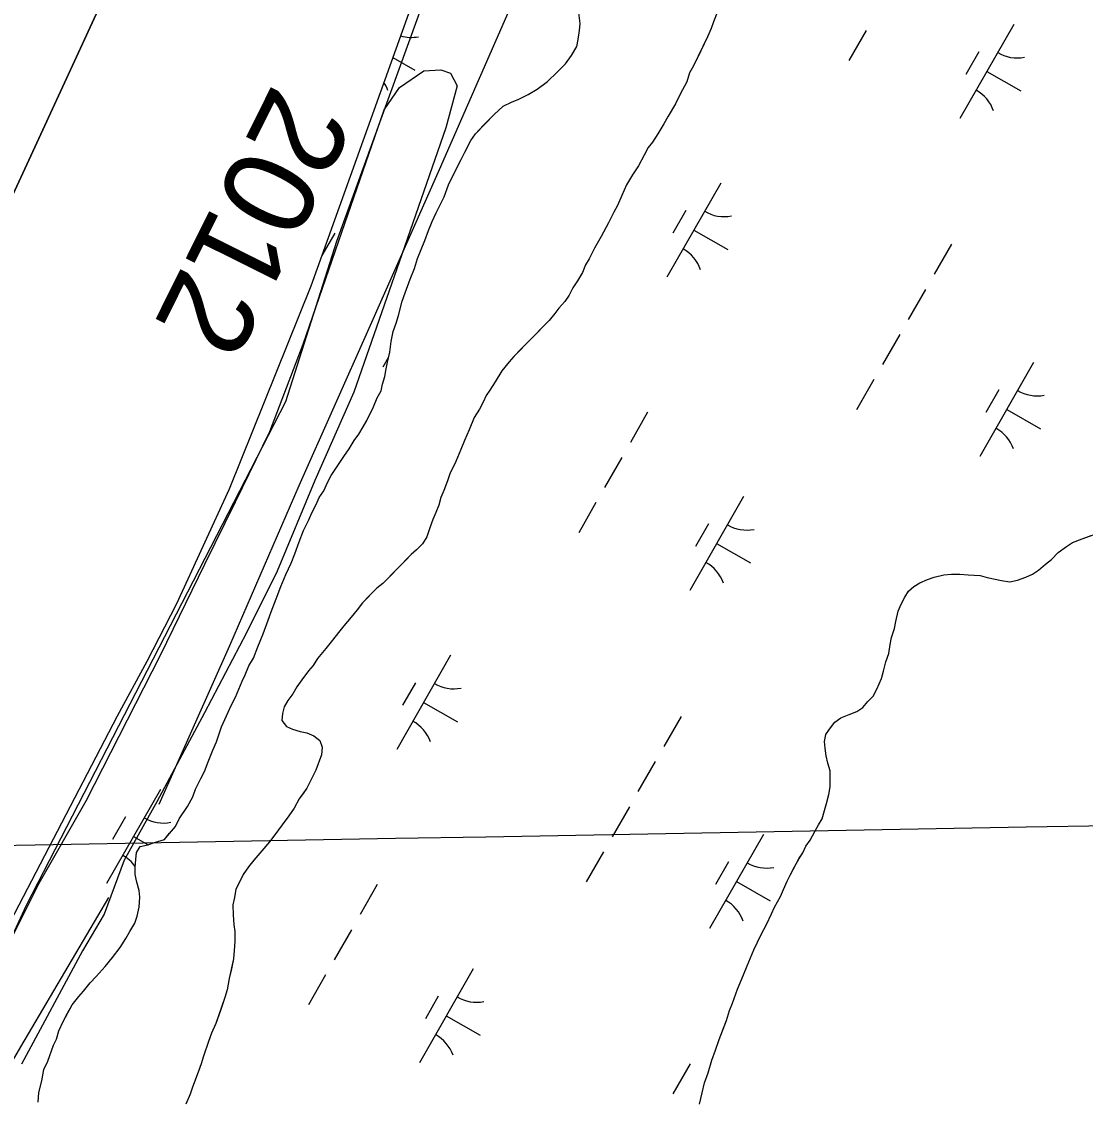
# Model space of a CAD drawing. Extents: x 3930721 to 3950824, y 220441 to 242861.
# Drawn here: x 3941956.3 to 3942447.2, y 230121.6 to 230619.6 of the extents above; entities that cross this region are included whole.
import ezdxf

# ---------------------------------------------------------------- set-up
doc = ezdxf.new("R2010")
doc.units = 0
for name, color, linetype in [('V-GRID-MAJR', 7, 'Continuous'), ('V-RIVR-EDGE', 7, 'Continuous'), ('V-RIVR-IDEN', 7, 'Continuous'), ('V-RIVR-JETY', 7, 'Continuous'), ('V-RRAP-FSHR', 7, 'Continuous'), ('V-TOPO-DPTH', 7, 'Continuous'), ('V-TOPO-MINR', 7, 'Continuous'), ('V-TOPO-SHOR', 7, 'Continuous'), ('V-WETL-SWMP', 7, 'Continuous')]:
    doc.layers.add(name, color=color, linetype=linetype)

msp = doc.modelspace()

# ---------------------------------------------------------------- linework, layer by layer
at = {"layer": 'V-GRID-MAJR'}
msp.add_spline([(3935736.57, 230127.92), (3940756.95, 230218.14), (3946078.33, 230314.51), (3946614.64, 230324.26)], degree=3, dxfattribs=at)
at = {"layer": 'V-RIVR-EDGE'}
msp.add_lwpolyline([(3942450.38, 231502.11), (3942379.53, 231258.09), (3942329.94, 231072.32), (3942271.69, 230936.93), (3942175.66, 230722.82), (3942101.67, 230518.16), (3942078.05, 230444.16), (3941958.4, 230211.95), (3941798.61, 229866.39), (3941745.08, 229747.52)], dxfattribs=at)
at = {"layer": 'V-RIVR-JETY'}
msp.add_lwpolyline([(3941942.06, 230177.93), (3941964.43, 230222.2), (3941986.06, 230260.17), (3942020.38, 230327.37), (3942040.8, 230369.26), (3942055.06, 230398.11), (3942070.85, 230430.52), (3942086.17, 230470.78), (3942104.13, 230522.48), (3942123.61, 230578.91), (3942130.59, 230589.2), (3942141.92, 230596.79), (3942149.77, 230597.26), (3942154.12, 230595.73), (3942157.32, 230589.87), (3942152.01, 230570.54), (3942131.76, 230512.14), (3942109.6, 230448.61), (3942091.53, 230407.92), (3942074.25, 230366.06), (3942059.99, 230337.6), (3942040.7, 230300.84), (3942018.71, 230259.72), (3942003.64, 230232.83), (3941994.46, 230207.96), (3941984.4, 230190.95), (3941956.23, 230138.76)], dxfattribs=at)
at = {"layer": 'V-RRAP-FSHR'}
for points in [[(3942019.71, 230258.71), (3942052.33, 230331.89), (3942084.36, 230405.66), (3942116.69, 230478.24), (3942149.11, 230551.42), (3942181.32, 230624.61), (3942213.63, 230697.79), (3942245.92, 230770.98), (3942277.27, 230844.58), (3942307.63, 230918.59), (3942335.74, 230993.49), (3942361.71, 231069.14), (3942385.74, 231145.64), (3942407.36, 231222.47)], [(3941738.42, 229674.91), (3941754.27, 229711.63), (3941770.12, 229748.36), (3941785.98, 229785.79), (3941801.83, 229821.8), (3941817.66, 229858.54), (3941833.38, 229895.32), (3941849.11, 229932.95), (3941864.84, 229968.87), (3941881.28, 230005.33), (3941898.1, 230041.62), (3941916.16, 230077.31), (3941935.69, 230112.22), (3941955.97, 230146.69), (3941976.25, 230181.17), (3941996.53, 230215.65)]]:
    msp.add_lwpolyline(points, dxfattribs=at)
at = {"layer": 'V-TOPO-DPTH'}
msp.add_lwpolyline([(3942453.94, 231845.49), (3942443.28, 231814.02), (3942390.36, 231660.37), (3942352.9, 231552.19), (3942315.21, 231444.09), (3942277.15, 231336.12), (3942238.86, 231228.23), (3942137.57, 230944.34), (3942135.16, 230937.87), (3942132.63, 230931.44), (3942129.94, 230925.08), (3942127.13, 230918.77), (3941921.02, 230472.26), (3941888.03, 230401.15), (3941854.86, 230330.13), (3941821.41, 230259.23), (3941787.78, 230188.42), (3941758.75, 230127.62), (3941739.48, 230087.28), (3941720.2, 230046.95), (3941700.91, 230006.63), (3941681.59, 229966.31), (3941338.17, 229249.76)], dxfattribs=at)
at = {"layer": 'V-TOPO-MINR'}
msp.add_lwpolyline([(3941338.17, 229249.76), (3941681.59, 229966.31), (3941700.91, 230006.63), (3941720.2, 230046.95), (3941739.48, 230087.28), (3941758.75, 230127.62), (3941787.78, 230188.42), (3941821.41, 230259.23), (3941854.86, 230330.13), (3941888.03, 230401.15), (3941921.02, 230472.26), (3942127.13, 230918.77), (3942129.94, 230925.08), (3942132.63, 230931.44), (3942135.16, 230937.87), (3942137.57, 230944.34), (3942238.86, 231228.23), (3942277.15, 231336.12), (3942315.21, 231444.09), (3942352.9, 231552.19), (3942390.36, 231660.37), (3942443.28, 231814.02), (3942453.94, 231845.49)], dxfattribs=at)
at = {"layer": 'V-TOPO-SHOR'}
for points in [[(3942118.71, 230441.88), (3942120.42, 230446.09), (3942122.14, 230449.26), (3942122.8, 230452.41), (3942123.82, 230455.91), (3942124.48, 230459.42), (3942125.15, 230462.57), (3942126.15, 230467.12), (3942126.8, 230472.02), (3942127.8, 230476.58), (3942129.16, 230480.44), (3942130.17, 230483.94), (3942131.85, 230490.6), (3942133.21, 230494.46), (3942135.6, 230500.77), (3942137.64, 230505.69), (3942138.99, 230510.24), (3942140.7, 230514.46), (3942142.4, 230518.67), (3942144.11, 230523.23), (3942145.81, 230527.44), (3942147.52, 230531.3), (3942151.29, 230538.68), (3942153.33, 230544.29), (3942155.04, 230547.81), (3942157.44, 230552.72), (3942159.16, 230555.89), (3942160.87, 230559.4), (3942163.61, 230564.67), (3942165.67, 230567.84), (3942169.48, 230571.72), (3942174.32, 230576.66), (3942178.48, 230580.55), (3942182.31, 230582.33), (3942185.79, 230583.77), (3942189.96, 230585.91), (3942194.13, 230588.4), (3942198.98, 230591.94), (3942203.49, 230596.18), (3942207.29, 230600.06), (3942210.05, 230603.94), (3942212.45, 230608.15), (3942213.12, 230611.31), (3942213.77, 230615.51), (3942214.09, 230618.66), (3942213.35, 230623.54)], [(3942277.2, 230623.7), (3942275.5, 230619.49), (3942274.48, 230616.33), (3942272.77, 230612.47), (3942269.69, 230606.15), (3942266.27, 230599.12), (3942264.55, 230595.96), (3942263.2, 230591.75), (3942260.11, 230586.13), (3942258.06, 230581.56), (3942254.62, 230575.94)], [(3942254.62, 230575.94), (3942252.56, 230572.42), (3942249.81, 230567.85), (3942247.4, 230563.98), (3942245.33, 230561.51), (3942243.61, 230558), (3942240.87, 230553.08), (3942238.12, 230548.86), (3942235.37, 230544.28), (3942233.32, 230539.37), (3942231.27, 230534.81), (3942229.55, 230531.64), (3942227.16, 230526.73), (3942223.72, 230520.4), (3942220.63, 230515.12), (3942218.23, 230510.21), (3942216.52, 230507.39), (3942215.15, 230503.89), (3942212.75, 230500.02), (3942210.68, 230496.85), (3942208.97, 230493.34), (3942206.9, 230490.52), (3942204.14, 230487.35), (3942202.41, 230484.88), (3942199.65, 230481.71), (3942196.19, 230478.18), (3942193.08, 230475), (3942189.96, 230471.82), (3942186.85, 230468.65), (3942183.39, 230465.11), (3942181.32, 230462.65), (3942177.86, 230458.42), (3942174.77, 230453.49), (3942172.36, 230449.63), (3942170.64, 230447.16), (3942169.27, 230444), (3942167.56, 230440.84), (3942165.15, 230436.97), (3942162.76, 230431.35), (3942160.71, 230426.44), (3942159.01, 230422.23), (3942156.62, 230416.61), (3942153.88, 230410.99), (3942152.86, 230407.83), (3942151.16, 230403.27), (3942149.79, 230400.11), (3942148.78, 230396.61), (3942147.42, 230393.1), (3942146.05, 230389.94), (3942144.69, 230386.08), (3942143.34, 230381.87), (3942141.27, 230378.71), (3942138.5, 230375.88), (3942136.08, 230373.76), (3942133.31, 230370.94), (3942130.54, 230368.11), (3942126.05, 230363.52), (3942122.93, 230360.35), (3942120.16, 230358.22), (3942116.7, 230354.69), (3942113.58, 230351.51), (3942111.17, 230348.34), (3942108.41, 230344.82), (3942104.96, 230340.94), (3942102.54, 230337.77), (3942099.78, 230334.25), (3942096.67, 230330.37), (3942092.87, 230325.79), (3942090.81, 230322.62), (3942088.74, 230320.15), (3942085.63, 230315.93), (3942083.22, 230312.76), (3942081.5, 230309.59), (3942079.09, 230306.42), (3942077.37, 230303.61), (3942076.7, 230300.46), (3942076.39, 230297.31), (3942078.51, 230294.54), (3942081.32, 230293.17), (3942084.83, 230292.15), (3942087.98, 230291.48), (3942091.14, 230290.12), (3942093.96, 230288.05), (3942095.03, 230284.92), (3942094.72, 230281.42), (3942092, 230274.4), (3942090.63, 230271.59), (3942087.89, 230265.97), (3942086.16, 230263.5), (3942084.44, 230261.04), (3942082.04, 230256.82), (3942079.63, 230253.3), (3942076.52, 230249.08), (3942073.08, 230244.5), (3942070.66, 230241.33), (3942067.21, 230237.1), (3942063.41, 230232.86), (3942060.99, 230229.7), (3942058.58, 230226.18), (3942057.21, 230223.36), (3942055.15, 230219.5)], [(3941963.98, 230121.2), (3941964.28, 230125.75), (3941965.62, 230131), (3941966.62, 230136.26), (3941968.33, 230140.12), (3941971.05, 230147.48), (3941972.42, 230150.29), (3941973.43, 230154.15), (3941975.48, 230158.36), (3941977.54, 230162.23), (3941979.6, 230166.1), (3941982.71, 230169.97), (3941984.78, 230172.44), (3941987.89, 230176.32), (3941990.65, 230179.14), (3941994.8, 230183.73), (3941998.25, 230187.96), (3942001.7, 230192.53), (3942004.46, 230196.76), (3942006.17, 230199.92), (3942008.58, 230203.79), (3942009.6, 230206.95), (3942010.6, 230211.15), (3942010.9, 230215.7), (3942010.52, 230218.84), (3942009.44, 230222.67), (3942008.7, 230226.16), (3942008.67, 230229.65), (3942008.98, 230233.15), (3942009.3, 230236.3), (3942011.02, 230239.12), (3942014.5, 230239.85), (3942017.64, 230240.93), (3942022.17, 230242.37), (3942024.59, 230245.19), (3942027.35, 230248.37), (3942029.06, 230251.88), (3942032.85, 230257.51), (3942035.25, 230262.08), (3942036.61, 230265.59), (3942039.01, 230270.51), (3942040.73, 230273.67), (3942042.43, 230278.23), (3942044.47, 230283.49), (3942046.18, 230287.36), (3942048.56, 230294.37), (3942051.64, 230301.04), (3942053, 230304.2), (3942055.06, 230308.07), (3942058.13, 230315.44), (3942059.5, 230318.25), (3942061.2, 230322.46), (3942063.27, 230325.98), (3942065.31, 230331.24), (3942067.7, 230337.21), (3942070.08, 230343.52), (3942071.44, 230347.38), (3942073.82, 230353.35), (3942075.87, 230358.96), (3942078.25, 230364.58), (3942080.65, 230369.84), (3942082.35, 230374.05), (3942084.39, 230379.67), (3942086.44, 230384.93), (3942088.83, 230389.85), (3942090.2, 230393.01), (3942092.26, 230396.87), (3942093.62, 230400.03), (3942095.69, 230403.2), (3942097.4, 230407.06), (3942099.11, 230410.23), (3942102.21, 230414.8), (3942104.96, 230419.02), (3942107.38, 230422.54), (3942109.78, 230426.41), (3942111.85, 230429.23), (3942113.92, 230432.74), (3942115.63, 230435.56), (3942117.35, 230439.07), (3942118.71, 230441.88)], [(3942269.02, 230120.3), (3942270.36, 230125.56), (3942271.37, 230130.11), (3942273.07, 230134.67), (3942274.75, 230140.63), (3942276.45, 230145.2), (3942278.15, 230150.1), (3942280.2, 230155.37), (3942281.56, 230158.88), (3942282.91, 230163.43), (3942284.27, 230166.94), (3942286.66, 230173.26), (3942289.39, 230179.93), (3942291.09, 230184.14), (3942294.16, 230191.51), (3942297.58, 230198.54), (3942299.99, 230203.1), (3942302.38, 230208.02), (3942303.75, 230211.18), (3942306.49, 230216.1), (3942307.86, 230219.26), (3942309.57, 230223.12), (3942310.94, 230225.93), (3942313, 230229.8), (3942315.06, 230233.66), (3942316.78, 230236.13), (3942318.15, 230239.29), (3942320.21, 230242.11), (3942322.27, 230245.97), (3942323.99, 230249.14), (3942325.71, 230251.95), (3942326.71, 230255.8), (3942327.73, 230258.96), (3942328.74, 230263.16), (3942329.4, 230266.67), (3942329.36, 230270.51), (3942329.33, 230274.01), (3942328.24, 230277.49), (3942327.51, 230280.98), (3942327.12, 230284.47), (3942326.74, 230287.61), (3942327.41, 230290.76), (3942329.13, 230293.23), (3942331.55, 230296.4), (3942334.32, 230298.52), (3942338.15, 230299.96), (3942341.63, 230301.39), (3942344.41, 230303.17), (3942346.83, 230305.99), (3942349.25, 230308.46), (3942350.97, 230311.62), (3942353.01, 230316.54), (3942354.03, 230320.04), (3942355.03, 230324.25), (3942356.39, 230328.11), (3942357.05, 230332.31), (3942357.72, 230335.46), (3942359.07, 230339.67), (3942359.74, 230342.82), (3942360.74, 230347.72), (3942362.1, 230350.88), (3942363.82, 230354.05), (3942365.54, 230356.86), (3942367.96, 230358.98), (3942370.74, 230360.76), (3942374.22, 230362.19), (3942377.36, 230363.27), (3942381.89, 230364.36), (3942385.38, 230364.75), (3942389.23, 230364.79), (3942393.07, 230364.48), (3942398.67, 230364.18), (3942401.82, 230363.17), (3942408.48, 230361.84), (3942412.33, 230361.18), (3942415.82, 230361.91), (3942419.65, 230363.35), (3942422.78, 230364.78), (3942425.56, 230366.55), (3942428.68, 230369.38), (3942431.45, 230371.51), (3942434.56, 230374.68), (3942438.38, 230377.52), (3942441.16, 230379.3), (3942445.68, 230381.09), (3942449.86, 230382.53)], [(3942055.15, 230219.5), (3942054.49, 230215.65), (3942053.83, 230212.15), (3942053.88, 230207.6), (3942054.27, 230203.06), (3942054.65, 230199.92), (3942054.7, 230195.38), (3942054.39, 230191.18), (3942054.08, 230187.33), (3942053.08, 230182.78), (3942052.08, 230178.23), (3942051.08, 230172.97), (3942050.07, 230169.47), (3942048.03, 230163.5), (3942045.99, 230157.54), (3942043.94, 230152.98), (3942042.58, 230149.12), (3942040.21, 230142.45), (3942039.19, 230138.95), (3942037.83, 230135.09), (3942035.11, 230128.07), (3942034.09, 230124.92), (3942032.04, 230120.35)]]:
    msp.add_lwpolyline(points, dxfattribs=at)
at = {"layer": 'V-WETL-SWMP'}
for p, q in [((3942414.13, 230618.29), (3942389.28, 230574.9)), ((3942346.01, 230615.47), (3942338.06, 230601.59)), ((3942127.57, 230602.95), (3942137.79, 230597.1)), ((3942397.99, 230605.63), (3942392.03, 230595.22)), ((3942401.71, 230596.59), (3942417.33, 230587.65)), ((3942278.94, 230545.07), (3942254.09, 230501.69)), ((3942262.8, 230532.42), (3942256.84, 230522.01)), ((3942100.81, 230522.02), (3942094.9, 230511.71)), ((3942266.52, 230523.38), (3942282.14, 230514.43)), ((3942385.31, 230516.91), (3942377.36, 230503.02)), ((3942373.38, 230496.08), (3942365.43, 230482.2)), ((3942361.45, 230475.26), (3942353.5, 230461.37)), ((3942125.63, 230464.76), (3942122.97, 230460.12)), ((3942423.28, 230462.41), (3942398.43, 230419.02)), ((3942349.53, 230454.43), (3942341.58, 230440.55)), ((3942407.14, 230449.76), (3942401.18, 230439.34)), ((3942245.15, 230439.36), (3942237.2, 230425.47)), ((3942410.86, 230440.71), (3942426.48, 230431.77)), ((3942233.22, 230418.53), (3942225.27, 230404.65)), ((3942221.29, 230397.7), (3942213.34, 230383.82)), ((3942289.41, 230400.52), (3942264.57, 230357.13)), ((3942273.28, 230387.86), (3942267.31, 230377.45)), ((3942276.99, 230378.82), (3942292.61, 230369.88)), ((3942154.22, 230327.31), (3942129.37, 230283.92)), ((3942138.08, 230314.65), (3942132.12, 230304.24)), ((3942141.8, 230305.61), (3942157.42, 230296.67)), ((3942260.59, 230299.14), (3942252.64, 230285.26)), ((3942248.66, 230278.31), (3942240.71, 230264.43)), ((3942020.35, 230265.41), (3941995.5, 230222.03)), ((3942236.74, 230257.49), (3942228.78, 230243.6)), ((3942004.22, 230252.76), (3941998.25, 230242.35)), ((3942007.93, 230243.72), (3942014.62, 230239.89)), ((3942298.56, 230244.64), (3942273.71, 230201.25)), ((3942224.81, 230236.66), (3942216.86, 230222.78)), ((3942282.42, 230231.99), (3942276.46, 230221.57)), ((3942286.14, 230222.95), (3942301.76, 230214)), ((3942120.43, 230221.59), (3942112.48, 230207.7)), ((3942108.5, 230200.76), (3942100.55, 230186.88)), ((3942164.7, 230182.75), (3942139.85, 230139.36)), ((3942096.57, 230179.94), (3942088.62, 230166.05)), ((3942148.56, 230170.1), (3942142.59, 230159.68)), ((3942152.27, 230161.05), (3942167.89, 230152.11)), ((3942264.77, 230138.92), (3942256.82, 230125.04))]:
    msp.add_line(p, q, dxfattribs=at)
for points in [[(3942307.43, 231033.76), (3942297.85, 231012.43), (3942286.68, 230986.18), (3942191.38, 230765.66), (3942139.95, 230637.51), (3942089.8, 230497.47), (3942052.01, 230403.99), (3942027.82, 230351.01), (3942014.09, 230324.51), (3942000.34, 230299.17), (3941931.22, 230166.64), (3941841.79, 229965.3), (3941759.88, 229782.48), (3941694.26, 229632.9)], [(3942137.64, 230505.69), (3942138.99, 230510.24), (3942142.4, 230518.67), (3942144.11, 230523.23), (3942145.81, 230527.44), (3942147.52, 230531.3), (3942151.29, 230538.68), (3942153.33, 230544.29), (3942157.44, 230552.72), (3942159.15, 230555.89), (3942160.87, 230559.4), (3942163.61, 230564.67), (3942165.67, 230567.84), (3942174.32, 230576.66), (3942178.48, 230580.55), (3942182.31, 230582.33), (3942185.79, 230583.77), (3942189.96, 230585.91), (3942194.13, 230588.4), (3942198.98, 230591.94), (3942203.48, 230596.18), (3942207.29, 230600.06), (3942210.05, 230603.94), (3942212.45, 230608.15), (3942213.12, 230611.31), (3942213.78, 230615.51), (3942214.09, 230618.66), (3942213.35, 230623.54)], [(3942277.2, 230623.7), (3942275.5, 230619.49), (3942274.48, 230616.33), (3942272.77, 230612.47), (3942266.27, 230599.12), (3942264.55, 230595.96), (3942263.2, 230591.75), (3942260.11, 230586.13), (3942258.06, 230581.56), (3942254.62, 230575.94), (3942252.56, 230572.42), (3942249.81, 230567.85), (3942247.4, 230563.98), (3942245.33, 230561.51), (3942243.62, 230558), (3942240.87, 230553.08), (3942238.12, 230548.86), (3942235.37, 230544.29), (3942233.32, 230539.37), (3942231.27, 230534.81), (3942229.55, 230531.64), (3942227.16, 230526.73), (3942223.72, 230520.4), (3942220.63, 230515.12), (3942218.23, 230510.21), (3942216.52, 230507.39), (3942215.15, 230503.89), (3942212.75, 230500.02), (3942210.68, 230496.85), (3942208.97, 230493.34), (3942206.9, 230490.52), (3942204.14, 230487.35), (3942202.41, 230484.88), (3942199.65, 230481.71), (3942183.39, 230465.11), (3942181.32, 230462.65), (3942177.86, 230458.42), (3942174.77, 230453.49), (3942172.36, 230449.62), (3942170.64, 230447.16), (3942169.27, 230444), (3942167.56, 230440.84), (3942165.15, 230436.97), (3942162.76, 230431.35), (3942160.71, 230426.44)], [(3941963.98, 230121.2), (3941964.28, 230125.75), (3941965.62, 230131), (3941966.62, 230136.26), (3941968.33, 230140.12), (3941971.05, 230147.49), (3941972.42, 230150.3), (3941973.43, 230154.15), (3941975.48, 230158.36), (3941979.6, 230166.1), (3941982.71, 230169.97), (3941984.78, 230172.44), (3941987.89, 230176.32), (3941990.65, 230179.14), (3941994.8, 230183.73), (3941998.25, 230187.96), (3942001.7, 230192.53), (3942004.46, 230196.76), (3942006.17, 230199.92), (3942008.58, 230203.79), (3942009.6, 230206.95), (3942010.6, 230211.15), (3942010.9, 230215.7), (3942010.52, 230218.84), (3942009.44, 230222.67), (3942008.7, 230226.16), (3942008.67, 230229.65), (3942008.98, 230233.15), (3942009.3, 230236.3), (3942011.02, 230239.11), (3942014.5, 230239.85), (3942017.64, 230240.93), (3942022.17, 230242.37), (3942024.59, 230245.2), (3942027.35, 230248.37), (3942029.06, 230251.88), (3942032.85, 230257.51), (3942035.25, 230262.08), (3942036.61, 230265.59), (3942039.01, 230270.51), (3942040.73, 230273.67), (3942042.43, 230278.23), (3942044.47, 230283.49), (3942046.18, 230287.36), (3942048.56, 230294.37), (3942051.63, 230301.04), (3942053, 230304.2), (3942055.06, 230308.07), (3942058.13, 230315.44), (3942059.5, 230318.25), (3942061.2, 230322.46), (3942063.27, 230325.98), (3942065.31, 230331.24), (3942067.7, 230337.21), (3942070.08, 230343.52), (3942071.44, 230347.38), (3942073.82, 230353.35), (3942075.86, 230358.96), (3942078.25, 230364.58), (3942080.65, 230369.84), (3942082.35, 230374.05), (3942084.39, 230379.67), (3942086.44, 230384.93), (3942088.83, 230389.85), (3942090.2, 230393.01), (3942092.26, 230396.87), (3942093.62, 230400.03), (3942095.69, 230403.2), (3942097.4, 230407.06), (3942099.11, 230410.23), (3942102.21, 230414.8), (3942104.96, 230419.02), (3942107.38, 230422.54), (3942109.78, 230426.41), (3942111.85, 230429.23), (3942113.91, 230432.74), (3942115.63, 230435.56), (3942118.71, 230441.88), (3942120.42, 230446.09), (3942122.14, 230449.26), (3942122.8, 230452.41), (3942123.82, 230455.91), (3942124.48, 230459.42), (3942125.15, 230462.57), (3942126.15, 230467.12), (3942126.8, 230472.02), (3942127.8, 230476.58), (3942129.16, 230480.43), (3942130.17, 230483.94), (3942131.85, 230490.6), (3942133.21, 230494.46), (3942135.6, 230500.77), (3942137.64, 230505.69)], [(3942160.71, 230426.44), (3942159.01, 230422.23), (3942156.62, 230416.61), (3942153.88, 230410.99), (3942152.86, 230407.83), (3942151.16, 230403.27), (3942149.79, 230400.11), (3942148.78, 230396.61), (3942147.42, 230393.1), (3942146.05, 230389.94), (3942144.69, 230386.08), (3942143.34, 230381.87), (3942141.27, 230378.71), (3942138.5, 230375.88), (3942136.08, 230373.76), (3942122.93, 230360.35), (3942120.16, 230358.22), (3942113.58, 230351.51), (3942111.17, 230348.34), (3942108.41, 230344.82), (3942104.95, 230340.94), (3942102.54, 230337.77), (3942099.78, 230334.25), (3942096.67, 230330.37), (3942092.87, 230325.79), (3942090.81, 230322.62), (3942088.74, 230320.15), (3942085.63, 230315.93), (3942083.22, 230312.76), (3942081.5, 230309.59), (3942079.09, 230306.42), (3942077.37, 230303.61), (3942076.7, 230300.46), (3942076.39, 230297.31), (3942078.51, 230294.53), (3942081.32, 230293.17), (3942084.83, 230292.15), (3942087.98, 230291.48), (3942091.14, 230290.12), (3942093.96, 230288.05), (3942095.04, 230284.92), (3942094.72, 230281.42), (3942092, 230274.4), (3942087.89, 230265.97), (3942084.44, 230261.04), (3942082.04, 230256.82), (3942079.63, 230253.3), (3942076.52, 230249.08), (3942073.08, 230244.5), (3942070.66, 230241.33), (3942067.21, 230237.1), (3942063.41, 230232.86), (3942060.99, 230229.7), (3942058.58, 230226.18), (3942057.21, 230223.36), (3942055.15, 230219.5), (3942054.49, 230215.65), (3942053.83, 230212.15), (3942053.88, 230207.6), (3942054.27, 230203.06), (3942054.65, 230199.92), (3942054.7, 230195.38), (3942054.39, 230191.18), (3942054.08, 230187.33), (3942052.08, 230178.22), (3942051.08, 230172.97), (3942050.07, 230169.47), (3942045.99, 230157.54), (3942043.94, 230152.98), (3942042.58, 230149.12), (3942040.2, 230142.45), (3942039.19, 230138.95), (3942037.83, 230135.09), (3942035.11, 230128.07), (3942034.09, 230124.92), (3942032.04, 230120.35)], [(3942270.36, 230125.56), (3942271.37, 230130.11), (3942273.07, 230134.67), (3942274.75, 230140.63), (3942276.46, 230145.19), (3942278.15, 230150.1), (3942281.56, 230158.88), (3942282.91, 230163.43), (3942284.27, 230166.94), (3942286.66, 230173.26), (3942289.39, 230179.93), (3942291.09, 230184.14), (3942294.16, 230191.51), (3942297.59, 230198.54), (3942299.99, 230203.1), (3942302.38, 230208.02), (3942303.75, 230211.18), (3942306.5, 230216.1), (3942307.86, 230219.26), (3942309.57, 230223.12), (3942310.94, 230225.93), (3942315.06, 230233.67), (3942316.78, 230236.13), (3942318.15, 230239.29), (3942320.21, 230242.11), (3942322.27, 230245.97), (3942323.99, 230249.13), (3942325.71, 230251.95), (3942326.71, 230255.8), (3942327.73, 230258.96), (3942328.74, 230263.16), (3942329.4, 230266.67), (3942329.33, 230274.01), (3942328.24, 230277.49), (3942327.51, 230280.98), (3942327.12, 230284.47), (3942326.74, 230287.61), (3942327.41, 230290.76), (3942329.13, 230293.23), (3942331.55, 230296.4), (3942334.32, 230298.52), (3942338.15, 230299.96), (3942341.63, 230301.39), (3942344.41, 230303.17), (3942346.83, 230305.99), (3942349.25, 230308.46), (3942350.97, 230311.62), (3942353.01, 230316.54), (3942354.03, 230320.04), (3942355.03, 230324.25), (3942356.39, 230328.11), (3942357.05, 230332.31), (3942357.72, 230335.46), (3942359.07, 230339.67), (3942359.74, 230342.82), (3942360.74, 230347.72), (3942362.1, 230350.88), (3942363.82, 230354.05), (3942365.54, 230356.86), (3942367.96, 230358.98), (3942370.74, 230360.76), (3942374.22, 230362.19), (3942377.36, 230363.27), (3942381.89, 230364.36), (3942385.38, 230364.75), (3942389.23, 230364.79), (3942393.07, 230364.48), (3942398.67, 230364.18), (3942401.83, 230363.17), (3942408.48, 230361.84), (3942412.33, 230361.18), (3942415.82, 230361.91), (3942419.65, 230363.35), (3942422.78, 230364.78), (3942425.56, 230366.55), (3942428.68, 230369.38), (3942431.45, 230371.51), (3942434.56, 230374.68), (3942438.38, 230377.52), (3942441.16, 230379.3), (3942445.68, 230381.09), (3942455.09, 230384.33)], [(3942269.02, 230120.3), (3942270.36, 230125.56)]]:
    msp.add_lwpolyline(points, dxfattribs=at)
for centre, start, end in [((3942136.11, 230629.9), 253.7152, 280.9715), ((3942415.64, 230620.44), 239.4279, 280.9715), ((3942108.65, 230581.96), 19.4279, 32.7649), ((3942388.19, 230572.5), 19.4279, 60.9715), ((3942280.45, 230547.23), 239.4279, 280.9715), ((3942252.99, 230499.29), 19.4279, 60.9715), ((3942424.79, 230464.57), 239.4279, 280.9715), ((3942397.34, 230416.63), 19.4279, 60.9715), ((3942290.92, 230402.67), 239.4279, 280.9715), ((3942263.47, 230354.74), 19.4279, 60.9715), ((3942155.73, 230329.46), 239.4279, 280.9715), ((3942128.28, 230281.53), 19.4279, 60.9715), ((3942021.86, 230267.57), 239.4279, 280.9715), ((3941994.41, 230219.63), 35.8474, 60.9715), ((3942300.07, 230246.8), 239.4279, 280.9715), ((3942272.62, 230198.86), 19.4279, 60.9715), ((3942166.2, 230184.91), 239.4279, 280.9715), ((3942138.75, 230136.97), 19.4279, 60.9715)]:
    msp.add_arc(centre, 17.62, start, end, dxfattribs=at)

# ---------------------------------------------------------------- texts
at = {"layer": 'V-RIVR-IDEN'}
msp.add_text('2012', height=42, rotation=243.5699, dxfattribs=at).set_placement((3942072.53, 230591.84))

doc.saveas('drawing.dxf')
